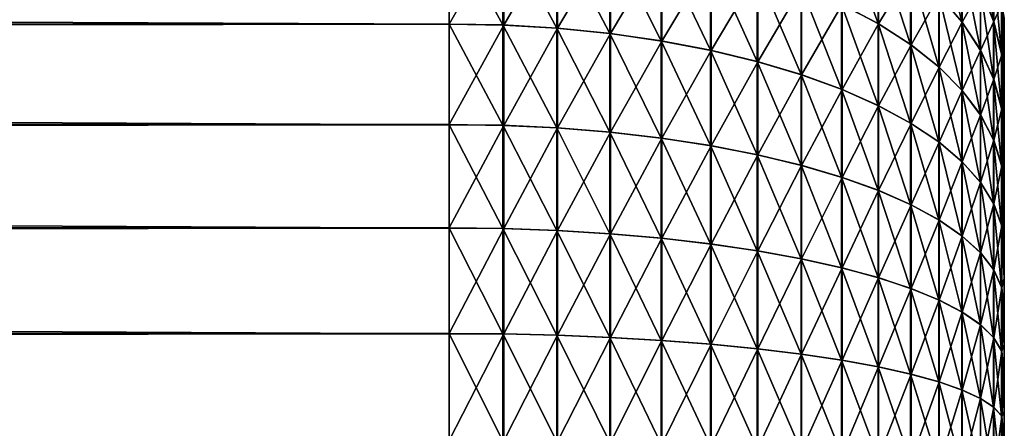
# Model space of a CAD drawing. Header units: metres. Extents: x -105 to 105, y -72 to 59.
# Tile 370 of 414: x 88.45 to 92, y 13.98 to 15.45. Entities that reach past the tile are written whole.
import ezdxf

# ---------------------------------------------------------------- set-up
doc = ezdxf.new("R2010")
doc.units = ezdxf.units.M
doc.layers.add('solid_509431_AD150_SW0001', color=7, linetype='CONTINUOUS')

msp = doc.modelspace()

# ---------------------------------------------------------------- linework, layer by layer
at = {"layer": 'solid_509431_AD150_SW0001'}
for points in [[(91.413239, 15.800957, -15.494939), (91.545273, 15.721376, -15.373146), (91.545273, 15.439532, -15.541139)], [(91.413239, 15.508783, -15.669087), (91.413239, 15.800957, -15.494939), (91.545273, 15.439532, -15.541139)], [(90, 15.786953, 16.183527), (-90, 15.786953, 16.183527), (-90, 15.437968, 16.354136)], [(90, 15.437968, 16.354136), (90, 15.786953, 16.183527), (-90, 15.437968, 16.354136)], [(25.726923, 15.712407, -16.223053), (90, 15.786246, -16.18391), (90, 15.43714, -16.354498)], [(90.196037, 15.782369, 16.175056), (90, 15.786953, 16.183527), (90, 15.437968, 16.354136)], [(90.193298, 15.434455, -16.345455), (90, 15.43714, -16.354498), (90, 15.786246, -16.18391)], [(90.193298, 15.434455, -16.345455), (90, 15.786246, -16.18391), (90.193298, 15.782692, -16.175167)], [(90.196037, 15.782369, 16.175056), (90, 15.437968, 16.354136), (90.196037, 15.4341, 16.345316)], [(90.193298, 15.782692, -16.175167), (90.38768, 15.769093, -16.150042), (90.38768, 15.422976, -16.319292)], [(90.193298, 15.434455, -16.345455), (90.193298, 15.782692, -16.175167), (90.38768, 15.422976, -16.319292)], [(90.196037, 15.782369, 16.175056), (90.196037, 15.4341, 16.345316), (90.390373, 15.768644, 16.149694)], [(90.196037, 15.4341, 16.345316), (90.390373, 15.422516, 16.318907), (90.390373, 15.768644, 16.149694)], [(90.38768, 15.769093, -16.150042), (90.578316, 15.746481, -16.108265), (90.578316, 15.403893, -16.275791)], [(90.38768, 15.422976, -16.319292), (90.38768, 15.769093, -16.150042), (90.578316, 15.403893, -16.275791)], [(90.390373, 15.768644, 16.149694), (90.390373, 15.422516, 16.318907), (90.580948, 15.745911, 16.107687)], [(91.763474, 15.788054, -14.925074), (91.847534, 15.678977, -14.784949), (91.847534, 15.445812, -14.951412)], [(91.763474, 15.542943, -15.100066), (91.763474, 15.788054, -14.925074), (91.847534, 15.445812, -14.951412)], [(91.913765, 15.77229, -14.463705), (91.961533, 15.643209, -14.323506), (91.961533, 15.448298, -14.488612)], [(91.913765, 15.56536, -14.638992), (91.913765, 15.77229, -14.463705), (91.961533, 15.448298, -14.488612)], [(90.390373, 15.422516, 16.318907), (90.580948, 15.403329, 16.275164), (90.580948, 15.745911, 16.107687)], [(90.578316, 15.746481, -16.108265), (90.763374, 15.715076, -16.05024), (90.763374, 15.377385, -16.21537)], [(90.578316, 15.403893, -16.275791), (90.578316, 15.746481, -16.108265), (90.763374, 15.377385, -16.21537)], [(90.580948, 15.745911, 16.107687), (90.580948, 15.403329, 16.275164), (90.765907, 15.714387, 16.049437)], [(91.415184, 15.507687, 15.667488), (91.54702, 15.438355, 15.539375), (91.54702, 15.720057, 15.371518)], [(91.545273, 15.721376, -15.373146), (91.662392, 15.635095, -15.241097), (91.662392, 15.36445, -15.402414)], [(91.545273, 15.439532, -15.541139), (91.545273, 15.721376, -15.373146), (91.662392, 15.36445, -15.402414)], [(91.54702, 15.720057, 15.371518), (91.54702, 15.438355, 15.539375), (91.663918, 15.633693, 15.239328)], [(25.726923, 15.438036, -16.354145), (25.726923, 15.712407, -16.223053), (90, 15.43714, -16.354498)], [(90.580948, 15.403329, 16.275164), (90.765907, 15.376723, 16.21451), (90.765907, 15.714387, 16.049437)], [(90.763374, 15.715076, -16.05024), (90.941063, 15.67518, -15.976526), (90.941063, 15.343712, -16.138615)], [(90.763374, 15.377385, -16.21537), (90.763374, 15.715076, -16.05024), (90.941063, 15.343712, -16.138615)], [(90.765907, 15.714387, 16.049437), (90.765907, 15.376723, 16.21451), (90.943489, 15.674378, 15.975507)], [(90.765907, 15.376723, 16.21451), (90.943489, 15.342957, 16.137529), (90.943489, 15.674378, 15.975507)], [(90.941063, 15.67518, -15.976526), (91.109673, 15.627178, -15.887837), (91.109673, 15.303197, -16.046265)], [(90.941063, 15.343712, -16.138615), (90.941063, 15.67518, -15.976526), (91.109673, 15.303197, -16.046265)], [(90.943489, 15.674378, 15.975507), (90.943489, 15.342957, 16.137529), (91.111954, 15.62627, 15.886611)], [(91.764771, 15.541471, 15.098174), (91.848587, 15.444284, 14.949418), (91.848587, 15.677246, 14.783087)], [(91.847534, 15.678977, -14.784949), (91.913765, 15.56536, -14.638992), (91.913765, 15.344638, -14.796573)], [(91.847534, 15.445812, -14.951412), (91.847534, 15.678977, -14.784949), (91.913765, 15.344638, -14.796573)], [(91.848587, 15.677246, 14.783087), (91.848587, 15.444284, 14.949418), (91.914566, 15.563582, 14.637051)], [(90.943489, 15.342957, 16.137529), (91.111954, 15.302354, 16.044964), (91.111954, 15.62627, 15.886611)], [(91.109673, 15.627178, -15.887837), (91.26757, 15.571533, -15.785027), (91.26757, 15.256231, -15.93921)], [(91.109673, 15.303197, -16.046265), (91.109673, 15.627178, -15.887837), (91.26757, 15.256231, -15.93921)], [(91.111954, 15.62627, 15.886611), (91.111954, 15.302354, 16.044964), (91.269699, 15.570527, 15.783607)], [(91.54702, 15.438355, 15.539375), (91.663918, 15.363203, 15.400505), (91.663918, 15.633693, 15.239328)], [(91.662392, 15.635095, -15.241097), (91.763474, 15.542943, -15.100066), (91.763474, 15.28426, -15.254253)], [(91.662392, 15.36445, -15.402414), (91.662392, 15.635095, -15.241097), (91.763474, 15.28426, -15.254253)], [(91.663918, 15.633693, 15.239328), (91.663918, 15.363203, 15.400505), (91.764771, 15.541471, 15.098174)], [(91.914566, 15.563582, 14.637051), (91.962067, 15.44649, 14.48661), (91.962067, 15.641227, 14.321677)], [(91.961533, 15.643209, -14.323506), (91.990372, 15.511578, -14.180536), (91.990372, 15.328924, -14.335259)], [(91.961533, 15.448298, -14.488612), (91.961533, 15.643209, -14.323506), (91.990372, 15.328924, -14.335259)], [(91.962067, 15.641227, 14.321677), (91.962067, 15.44649, 14.48661), (91.990639, 15.509578, 14.178669)], [(91.111954, 15.302354, 16.044964), (91.269699, 15.255307, 15.937708), (91.269699, 15.570527, 15.783607)], [(91.26757, 15.571533, -15.785027), (91.413239, 15.508783, -15.669087), (91.413239, 15.203268, -15.818485)], [(91.26757, 15.256231, -15.93921), (91.26757, 15.571533, -15.785027), (91.413239, 15.203268, -15.818485)], [(91.269699, 15.570527, 15.783607), (91.269699, 15.255307, 15.937708), (91.415184, 15.507687, 15.667488)], [(91.663918, 15.363203, 15.400505), (91.764771, 15.282953, 15.252218), (91.764771, 15.541471, 15.098174)], [(91.763474, 15.542943, -15.100066), (91.847534, 15.445812, -14.951412), (91.847534, 15.199736, -15.098085)], [(91.763474, 15.28426, -15.254253), (91.763474, 15.542943, -15.100066), (91.847534, 15.199736, -15.098085)], [(91.764771, 15.541471, 15.098174), (91.764771, 15.282953, 15.252218), (91.848587, 15.444284, 14.949418)], [(91.848587, 15.444284, 14.949418), (91.914566, 15.343068, 14.794495), (91.914566, 15.563582, 14.637051)], [(91.913765, 15.56536, -14.638992), (91.961533, 15.448298, -14.488612), (91.961533, 15.240397, -14.637039)], [(91.913765, 15.344638, -14.796573), (91.913765, 15.56536, -14.638992), (91.961533, 15.240397, -14.637039)], [(91.914566, 15.563582, 14.637051), (91.914566, 15.343068, 14.794495), (91.962067, 15.44649, 14.48661)], [(91.269699, 15.255307, 15.937708), (91.415184, 15.202271, 15.816796), (91.415184, 15.507687, 15.667488)], [(91.413239, 15.508783, -15.669087), (91.545273, 15.439532, -15.541139), (91.545273, 15.144818, -15.685254)], [(91.413239, 15.203268, -15.818485), (91.413239, 15.508783, -15.669087), (91.545273, 15.144818, -15.685254)], [(91.415184, 15.507687, 15.667488), (91.415184, 15.202271, 15.816796), (91.54702, 15.438355, 15.539375)], [(91.962067, 15.44649, 14.48661), (91.990639, 15.327101, 14.333219), (91.990639, 15.509578, 14.178669)], [(91.990372, 15.511578, -14.180536), (92, 15.458673, -13.959683), (92, 15.368069, -14.046145)], [(91.990372, 15.511578, -14.180536), (92, 15.368069, -14.046145), (92, 15.273602, -14.128264)], [(91.990372, 15.328924, -14.335259), (91.990372, 15.511578, -14.180536), (92, 15.273602, -14.128264)], [(91.990639, 15.509578, 14.178669), (92, 15.368731, 14.045548), (92, 15.459188, 13.959188)], [(91.990639, 15.509578, 14.178669), (91.990639, 15.327101, 14.333219), (92, 15.368731, 14.045548)], [(90, 15.437968, 16.354136), (-90, 15.437968, 16.354136), (-90, 15.076088, 16.49534)], [(90, 15.076088, 16.49534), (90, 15.437968, 16.354136), (-90, 15.076088, 16.49534)], [(25.726923, 15.372246, -16.382406), (25.726923, 15.438036, -16.354145), (90, 15.43714, -16.354498)], [(25.726923, 15.372246, -16.382406), (90, 15.43714, -16.354498), (90, 15.075235, -16.495634)], [(90.196037, 15.4341, 16.345316), (90, 15.437968, 16.354136), (90, 15.076088, 16.49534)], [(90.193298, 15.073338, -16.486387), (90, 15.075235, -16.495634), (90, 15.43714, -16.354498)], [(90.193298, 15.073338, -16.486387), (90, 15.43714, -16.354498), (90.193298, 15.434455, -16.345455)], [(90.196037, 15.4341, 16.345316), (90, 15.076088, 16.49534), (90.196037, 15.072961, 16.486233)], [(90.193298, 15.434455, -16.345455), (90.38768, 15.422976, -16.319292), (90.38768, 15.064059, -16.459366)], [(90.193298, 15.073338, -16.486387), (90.193298, 15.434455, -16.345455), (90.38768, 15.064059, -16.459366)], [(90.196037, 15.4341, 16.345316), (90.196037, 15.072961, 16.486233), (90.390373, 15.422516, 16.318907)], [(91.415184, 15.202271, 15.816796), (91.54702, 15.143756, 15.683396), (91.54702, 15.438355, 15.539375)], [(91.545273, 15.439532, -15.541139), (91.662392, 15.36445, -15.402414), (91.662392, 15.081447, -15.540803)], [(91.545273, 15.144818, -15.685254), (91.545273, 15.439532, -15.541139), (91.662392, 15.081447, -15.540803)], [(91.54702, 15.438355, 15.539375), (91.54702, 15.143756, 15.683396), (91.663918, 15.363203, 15.400505)], [(91.764771, 15.282953, 15.252218), (91.848587, 15.198382, 15.095943), (91.848587, 15.444284, 14.949418)], [(91.847534, 15.445812, -14.951412), (91.913765, 15.344638, -14.796573), (91.913765, 15.111694, -14.935417)], [(91.847534, 15.199736, -15.098085), (91.847534, 15.445812, -14.951412), (91.913765, 15.111694, -14.935417)], [(91.848587, 15.444284, 14.949418), (91.848587, 15.198382, 15.095943), (91.914566, 15.343068, 14.794495)], [(91.914566, 15.343068, 14.794495), (91.962067, 15.238799, 14.634899), (91.962067, 15.44649, 14.48661)], [(91.961533, 15.448298, -14.488612), (91.990372, 15.328924, -14.335259), (91.990372, 15.134096, -14.474353)], [(91.961533, 15.240397, -14.637039), (91.961533, 15.448298, -14.488612), (91.990372, 15.134096, -14.474353)], [(91.962067, 15.44649, 14.48661), (91.962067, 15.238799, 14.634899), (91.990639, 15.327101, 14.333219)], [(92, 15.458673, -13.959683), (92, 15.459188, 13.959188), (92, 15.368731, 14.045548)], [(92, 15.368069, -14.046145), (92, 15.458673, -13.959683), (92, 15.368731, 14.045548)], [(90.196037, 15.072961, 16.486233), (90.390373, 15.063597, 16.458958), (90.390373, 15.422516, 16.318907)], [(90.38768, 15.422976, -16.319292), (90.578316, 15.403893, -16.275791), (90.578316, 15.048632, -16.414438)], [(90.38768, 15.064059, -16.459366), (90.38768, 15.422976, -16.319292), (90.578316, 15.048632, -16.414438)], [(90.390373, 15.422516, 16.318907), (90.390373, 15.063597, 16.458958), (90.580948, 15.403329, 16.275164)], [(90.390373, 15.063597, 16.458958), (90.580948, 15.048087, 16.41378), (90.580948, 15.403329, 16.275164)], [(90.578316, 15.403893, -16.275791), (90.763374, 15.377385, -16.21537), (90.763374, 15.027205, -16.352036)], [(90.578316, 15.048632, -16.414438), (90.578316, 15.403893, -16.275791), (90.763374, 15.027205, -16.352036)], [(90.580948, 15.403329, 16.275164), (90.580948, 15.048087, 16.41378), (90.765907, 15.376723, 16.21451)], [(25.726923, 15.076164, -16.495348), (25.726923, 15.372246, -16.382406), (90, 15.075235, -16.495634)], [(90.580948, 15.048087, 16.41378), (90.765907, 15.026582, 16.351135), (90.765907, 15.376723, 16.21451)], [(90.763374, 15.377385, -16.21537), (90.941063, 15.343712, -16.138615), (90.941063, 14.999984, -16.272762)], [(90.763374, 15.027205, -16.352036), (90.763374, 15.377385, -16.21537), (90.941063, 14.999984, -16.272762)], [(90.765907, 15.376723, 16.21451), (90.765907, 15.026582, 16.351135), (90.943489, 15.342957, 16.137529)], [(91.54702, 15.143756, 15.683396), (91.663918, 15.080327, 15.538795), (91.663918, 15.363203, 15.400505)], [(91.662392, 15.36445, -15.402414), (91.763474, 15.28426, -15.254253), (91.763474, 15.013764, -15.386526)], [(91.662392, 15.081447, -15.540803), (91.662392, 15.36445, -15.402414), (91.763474, 15.013764, -15.386526)], [(91.663918, 15.363203, 15.400505), (91.663918, 15.080327, 15.538795), (91.764771, 15.282953, 15.252218)], [(91.990639, 15.327101, 14.333219), (92, 15.274374, 14.127626), (92, 15.368731, 14.045548)], [(92, 15.368069, -14.046145), (92, 15.368731, 14.045548), (92, 15.274374, 14.127626)], [(92, 15.273602, -14.128264), (92, 15.368069, -14.046145), (92, 15.274374, 14.127626)], [(90.765907, 15.026582, 16.351135), (90.943489, 14.999287, 16.271629), (90.943489, 15.342957, 16.137529)], [(90.941063, 15.343712, -16.138615), (91.109673, 15.303197, -16.046265), (91.109673, 14.967233, -16.177382)], [(90.941063, 14.999984, -16.272762), (90.941063, 15.343712, -16.138615), (91.109673, 14.967233, -16.177382)], [(90.943489, 15.342957, 16.137529), (90.943489, 14.999287, 16.271629), (91.111954, 15.302354, 16.044964)], [(91.848587, 15.198382, 15.095943), (91.914566, 15.110305, 14.933191), (91.914566, 15.343068, 14.794495)], [(91.913765, 15.344638, -14.796573), (91.961533, 15.240397, -14.637039), (91.961533, 15.020984, -14.767819)], [(91.913765, 15.111694, -14.935417), (91.913765, 15.344638, -14.796573), (91.961533, 15.020984, -14.767819)], [(91.914566, 15.343068, 14.794495), (91.914566, 15.110305, 14.933191), (91.962067, 15.238799, 14.634899)], [(91.990372, 15.328924, -14.335259), (92, 15.273602, -14.128264), (92, 15.175447, -14.205892)], [(91.990372, 15.328924, -14.335259), (92, 15.175447, -14.205892), (92, 15.073807, -14.278874)], [(91.990372, 15.134096, -14.474353), (91.990372, 15.328924, -14.335259), (92, 15.073807, -14.278874)], [(90.943489, 14.999287, 16.271629), (91.111954, 14.966467, 16.176027), (91.111954, 15.302354, 16.044964)], [(91.109673, 15.303197, -16.046265), (91.26757, 15.256231, -15.93921), (91.26757, 14.929267, -16.066814)], [(91.109673, 14.967233, -16.177382), (91.109673, 15.303197, -16.046265), (91.26757, 14.929267, -16.066814)], [(91.111954, 15.302354, 16.044964), (91.111954, 14.966467, 16.176027), (91.269699, 15.255307, 15.937708)], [(91.962067, 15.238799, 14.634899), (91.990639, 15.132484, 14.472173), (91.990639, 15.327101, 14.333219)], [(91.990639, 15.327101, 14.333219), (92, 15.176273, 14.20528), (92, 15.274374, 14.127626)], [(91.990639, 15.327101, 14.333219), (91.990639, 15.132484, 14.472173), (92, 15.176273, 14.20528)], [(91.663918, 15.080327, 15.538795), (91.764771, 15.012598, 15.384387), (91.764771, 15.282953, 15.252218)], [(91.763474, 15.28426, -15.254253), (91.847534, 15.199736, -15.098085), (91.847534, 14.942424, -15.223912)], [(91.763474, 15.013764, -15.386526), (91.763474, 15.28426, -15.254253), (91.847534, 14.942424, -15.223912)], [(91.764771, 15.282953, 15.252218), (91.764771, 15.012598, 15.384387), (91.848587, 15.198382, 15.095943)], [(92, 15.273602, -14.128264), (92, 15.274374, 14.127626), (92, 15.176273, 14.20528)], [(92, 15.175447, -14.205892), (92, 15.273602, -14.128264), (92, 15.176273, 14.20528)], [(91.111954, 14.966467, 16.176027), (91.269699, 14.928438, 16.065252), (91.269699, 15.255307, 15.937708)], [(91.26757, 15.256231, -15.93921), (91.413239, 15.203268, -15.818485), (91.413239, 14.886454, -15.942128)], [(91.26757, 14.929267, -16.066814), (91.26757, 15.256231, -15.93921), (91.413239, 14.886454, -15.942128)], [(91.269699, 15.255307, 15.937708), (91.269699, 14.928438, 16.065252), (91.415184, 15.202271, 15.816796)], [(91.914566, 15.110305, 14.933191), (91.962067, 15.019571, 14.765531), (91.962067, 15.238799, 14.634899)], [(91.961533, 15.240397, -14.637039), (91.990372, 15.134096, -14.474353), (91.990372, 14.928481, -14.596909)], [(91.961533, 15.020984, -14.767819), (91.961533, 15.240397, -14.637039), (91.990372, 14.928481, -14.596909)], [(91.962067, 15.238799, 14.634899), (91.962067, 15.019571, 14.765531), (91.990639, 15.132484, 14.472173)], [(91.269699, 14.928438, 16.065252), (91.415184, 14.885568, 15.940374), (91.415184, 15.202271, 15.816796)], [(91.413239, 15.203268, -15.818485), (91.545273, 15.144818, -15.685254), (91.545273, 14.839205, -15.804526)], [(91.413239, 14.886454, -15.942128), (91.413239, 15.203268, -15.818485), (91.545273, 14.839205, -15.804526)], [(91.415184, 15.202271, 15.816796), (91.415184, 14.885568, 15.940374), (91.54702, 15.143756, 15.683396)], [(91.764771, 15.012598, 15.384387), (91.848587, 14.94122, 15.221663), (91.848587, 15.198382, 15.095943)], [(91.847534, 15.199736, -15.098085), (91.913765, 15.111694, -14.935417), (91.913765, 14.868114, -15.054529)], [(91.847534, 14.942424, -15.223912), (91.847534, 15.199736, -15.098085), (91.913765, 14.868114, -15.054529)], [(91.848587, 15.198382, 15.095943), (91.848587, 14.94122, 15.221663), (91.914566, 15.110305, 14.933191)], [(91.990639, 15.132484, 14.472173), (92, 15.074606, 14.278358), (92, 15.176273, 14.20528)], [(92, 15.175447, -14.205892), (92, 15.176273, 14.20528), (92, 15.074606, 14.278358)], [(92, 15.073807, -14.278874), (92, 15.175447, -14.205892), (92, 15.074606, 14.278358)], [(91.415184, 14.885568, 15.940374), (91.54702, 14.838268, 15.802598), (91.54702, 15.143756, 15.683396)], [(91.545273, 15.144818, -15.685254), (91.662392, 15.081447, -15.540803), (91.662392, 14.787976, -15.655335)], [(91.545273, 14.839205, -15.804526), (91.545273, 15.144818, -15.685254), (91.662392, 14.787976, -15.655335)], [(91.54702, 15.143756, 15.683396), (91.54702, 14.838268, 15.802598), (91.663918, 15.080327, 15.538795)], [(91.962067, 15.019571, 14.765531), (91.990639, 14.927058, 14.59458), (91.990639, 15.132484, 14.472173)], [(91.990372, 15.134096, -14.474353), (92, 15.073807, -14.278874), (92, 14.968936, -14.347059)], [(91.990372, 15.134096, -14.474353), (92, 14.968936, -14.347059), (92, 14.861019, -14.410328)], [(91.990372, 14.928481, -14.596909), (91.990372, 15.134096, -14.474353), (92, 14.861019, -14.410328)], [(91.990639, 15.132484, 14.472173), (92, 14.969606, 14.346674), (92, 15.074606, 14.278358)], [(91.990639, 15.132484, 14.472173), (91.990639, 14.927058, 14.59458), (92, 14.969606, 14.346674)], [(91.54702, 14.838268, 15.802598), (91.663918, 14.786998, 15.653253), (91.663918, 15.080327, 15.538795)], [(91.662392, 15.081447, -15.540803), (91.763474, 15.013764, -15.386526), (91.763474, 14.733264, -15.495997)], [(91.662392, 14.787976, -15.655335), (91.662392, 15.081447, -15.540803), (91.763474, 14.733264, -15.495997)], [(91.663918, 15.080327, 15.538795), (91.663918, 14.786998, 15.653253), (91.764771, 15.012598, 15.384387)], [(91.848587, 14.94122, 15.221663), (91.914566, 14.866884, 15.052193), (91.914566, 15.110305, 14.933191)], [(91.913765, 15.111694, -14.935417), (91.961533, 15.020984, -14.767819), (91.961533, 14.791553, -14.880013)], [(91.913765, 14.868114, -15.054529), (91.913765, 15.111694, -14.935417), (91.961533, 14.791553, -14.880013)], [(91.914566, 15.110305, 14.933191), (91.914566, 14.866884, 15.052193), (91.962067, 15.019571, 14.765531)], [(90, 15.076088, 16.49534), (-90, 15.076088, 16.49534), (-90, 14.703782, 16.606182)], [(90, 14.703782, 16.606182), (90, 15.076088, 16.49534), (-90, 14.703782, 16.606182)], [(25.726923, 15.020444, -16.514088), (25.726923, 15.076164, -16.495348), (90, 15.075235, -16.495634)], [(25.726923, 15.020444, -16.514088), (90, 15.075235, -16.495634), (90, 14.702962, -16.60639)], [(90.196037, 15.072961, 16.486233), (90, 15.076088, 16.49534), (90, 14.703782, 16.606182)], [(90.193298, 14.701714, -16.597054), (90, 14.702962, -16.60639), (90, 15.075235, -16.495634)], [(90.193298, 14.701714, -16.597054), (90, 15.075235, -16.495634), (90.193298, 15.073338, -16.486387)], [(90.196037, 15.072961, 16.486233), (90, 14.703782, 16.606182), (90.196037, 14.701418, 16.596846)], [(90.193298, 15.073338, -16.486387), (90.38768, 15.064059, -16.459366), (90.38768, 14.694699, -16.569357)], [(90.193298, 14.701714, -16.597054), (90.193298, 15.073338, -16.486387), (90.38768, 14.694699, -16.569357)], [(90.196037, 15.072961, 16.486233), (90.196037, 14.701418, 16.596846), (90.390373, 15.063597, 16.458958)], [(90.196037, 14.701418, 16.596846), (90.390373, 14.694339, 16.568892), (90.390373, 15.063597, 16.458958)], [(90.38768, 15.064059, -16.459366), (90.578316, 15.048632, -16.414438), (90.578316, 14.683035, -16.523308)], [(90.38768, 14.694699, -16.569357), (90.38768, 15.064059, -16.459366), (90.578316, 14.683035, -16.523308)], [(90.390373, 15.063597, 16.458958), (90.390373, 14.694339, 16.568892), (90.580948, 15.048087, 16.41378)], [(90.390373, 14.694339, 16.568892), (90.580948, 14.682612, 16.522587), (90.580948, 15.048087, 16.41378)], [(90.578316, 15.048632, -16.414438), (90.763374, 15.027205, -16.352036), (90.763374, 14.666835, -16.459349)], [(90.578316, 14.683035, -16.523308), (90.578316, 15.048632, -16.414438), (90.763374, 14.666835, -16.459349)], [(90.580948, 15.048087, 16.41378), (90.580948, 14.682612, 16.522587), (90.765907, 15.026582, 16.351135)], [(92, 15.073807, -14.278874), (92, 15.074606, 14.278358), (92, 14.969606, 14.346674)], [(92, 14.968936, -14.347059), (92, 15.073807, -14.278874), (92, 14.969606, 14.346674)], [(25.726923, 14.703867, -16.606184), (25.726923, 15.020444, -16.514088), (90, 14.702962, -16.60639)], [(90.580948, 14.682612, 16.522587), (90.765907, 14.666353, 16.45838), (90.765907, 15.026582, 16.351135)], [(90.763374, 15.027205, -16.352036), (90.941063, 14.999984, -16.272762), (90.941063, 14.646255, -16.378098)], [(90.763374, 14.666835, -16.459349), (90.763374, 15.027205, -16.352036), (90.941063, 14.646255, -16.378098)], [(90.765907, 15.026582, 16.351135), (90.765907, 14.666353, 16.45838), (90.943489, 14.999287, 16.271629)], [(91.663918, 14.786998, 15.653253), (91.764771, 14.732251, 15.493778), (91.764771, 15.012598, 15.384387)], [(91.763474, 15.013764, -15.386526), (91.847534, 14.942424, -15.223912), (91.847534, 14.675594, -15.328048)], [(91.763474, 14.733264, -15.495997), (91.763474, 15.013764, -15.386526), (91.847534, 14.675594, -15.328048)], [(91.764771, 15.012598, 15.384387), (91.764771, 14.732251, 15.493778), (91.848587, 14.94122, 15.221663)], [(91.914566, 14.866884, 15.052193), (91.962067, 14.790306, 14.877612), (91.962067, 15.019571, 14.765531)], [(91.961533, 15.020984, -14.767819), (91.990372, 14.928481, -14.596909), (91.990372, 14.713477, -14.702046)], [(91.961533, 14.791553, -14.880013), (91.961533, 15.020984, -14.767819), (91.990372, 14.713477, -14.702046)], [(91.962067, 15.019571, 14.765531), (91.962067, 14.790306, 14.877612), (91.990639, 14.927058, 14.59458)], [(90.765907, 14.666353, 16.45838), (90.943489, 14.645718, 16.37689), (90.943489, 14.999287, 16.271629)], [(90.941063, 14.999984, -16.272762), (91.109673, 14.967233, -16.177382), (91.109673, 14.621494, -16.280338)], [(90.941063, 14.646255, -16.378098), (90.941063, 14.999984, -16.272762), (91.109673, 14.621494, -16.280338)], [(90.943489, 14.999287, 16.271629), (90.943489, 14.645718, 16.37689), (91.111954, 14.966467, 16.176027)], [(90.943489, 14.645718, 16.37689), (91.111954, 14.620904, 16.278906), (91.111954, 14.966467, 16.176027)], [(91.109673, 14.967233, -16.177382), (91.26757, 14.929267, -16.066814), (91.26757, 14.59279, -16.167013)], [(91.109673, 14.621494, -16.280338), (91.109673, 14.967233, -16.177382), (91.26757, 14.59279, -16.167013)], [(91.111954, 14.966467, 16.176027), (91.111954, 14.620904, 16.278906), (91.269699, 14.928438, 16.065252)], [(91.764771, 14.732251, 15.493778), (91.848587, 14.674555, 15.325716), (91.848587, 14.94122, 15.221663)], [(91.847534, 14.942424, -15.223912), (91.913765, 14.868114, -15.054529), (91.913765, 14.615525, -15.153108)], [(91.847534, 14.675594, -15.328048), (91.847534, 14.942424, -15.223912), (91.913765, 14.615525, -15.153108)], [(91.848587, 14.94122, 15.221663), (91.848587, 14.674555, 15.325716), (91.914566, 14.866884, 15.052193)], [(91.990639, 14.927058, 14.59458), (92, 14.861465, 14.410095), (92, 14.969606, 14.346674)], [(92, 14.968936, -14.347059), (92, 14.969606, 14.346674), (92, 14.861465, 14.410095)], [(92, 14.861019, -14.410328), (92, 14.968936, -14.347059), (92, 14.861465, 14.410095)], [(91.111954, 14.620904, 16.278906), (91.269699, 14.592153, 16.165369), (91.269699, 14.928438, 16.065252)], [(91.26757, 14.929267, -16.066814), (91.413239, 14.886454, -15.942128), (91.413239, 14.560421, -16.039217)], [(91.26757, 14.59279, -16.167013), (91.26757, 14.929267, -16.066814), (91.413239, 14.560421, -16.039217)], [(91.269699, 14.928438, 16.065252), (91.269699, 14.592153, 16.165369), (91.415184, 14.885568, 15.940374)], [(91.962067, 14.790306, 14.877612), (91.990639, 14.712225, 14.699606), (91.990639, 14.927058, 14.59458)], [(91.990372, 14.928481, -14.596909), (92, 14.861019, -14.410328), (92, 14.750237, -14.468561)], [(91.990372, 14.928481, -14.596909), (92, 14.750237, -14.468561), (92, 14.636841, -14.521595)], [(91.990372, 14.713477, -14.702046), (91.990372, 14.928481, -14.596909), (92, 14.636841, -14.521595)], [(91.990639, 14.927058, 14.59458), (92, 14.750374, 14.468492), (92, 14.861465, 14.410095)], [(91.990639, 14.927058, 14.59458), (91.990639, 14.712225, 14.699606), (92, 14.750374, 14.468492)], [(91.269699, 14.592153, 16.165369), (91.415184, 14.559741, 16.037376), (91.415184, 14.885568, 15.940374)], [(91.413239, 14.886454, -15.942128), (91.545273, 14.839205, -15.804526), (91.545273, 14.524698, -15.898182)], [(91.413239, 14.560421, -16.039217), (91.413239, 14.886454, -15.942128), (91.545273, 14.524698, -15.898182)], [(91.415184, 14.885568, 15.940374), (91.415184, 14.559741, 16.037376), (91.54702, 14.838268, 15.802598)], [(91.848587, 14.674555, 15.325716), (91.914566, 14.614467, 15.150686), (91.914566, 14.866884, 15.052193)], [(91.913765, 14.868114, -15.054529), (91.961533, 14.791553, -14.880013), (91.961533, 14.553635, -14.972865)], [(91.913765, 14.615525, -15.153108), (91.913765, 14.868114, -15.054529), (91.961533, 14.553635, -14.972865)], [(91.914566, 14.866884, 15.052193), (91.914566, 14.614467, 15.150686), (91.962067, 14.790306, 14.877612)], [(91.415184, 14.559741, 16.037376), (91.54702, 14.523981, 15.896165), (91.54702, 14.838268, 15.802598)], [(91.545273, 14.839205, -15.804526), (91.662392, 14.787976, -15.655335), (91.662392, 14.485968, -15.74527)], [(91.545273, 14.524698, -15.898182), (91.545273, 14.839205, -15.804526), (91.662392, 14.485968, -15.74527)], [(91.54702, 14.838268, 15.802598), (91.54702, 14.523981, 15.896165), (91.663918, 14.786998, 15.653253)], [(92, 14.861019, -14.410328), (92, 14.861465, 14.410095), (92, 14.750374, 14.468492)], [(92, 14.750237, -14.468561), (92, 14.861019, -14.410328), (92, 14.750374, 14.468492)], [(91.54702, 14.523981, 15.896165), (91.663918, 14.485219, 15.743095), (91.663918, 14.786998, 15.653253)], [(91.662392, 14.787976, -15.655335), (91.763474, 14.733264, -15.495997), (91.763474, 14.444603, -15.581957)], [(91.662392, 14.485968, -15.74527), (91.662392, 14.787976, -15.655335), (91.763474, 14.444603, -15.581957)], [(91.663918, 14.786998, 15.653253), (91.663918, 14.485219, 15.743095), (91.764771, 14.732251, 15.493778)], [(91.914566, 14.614467, 15.150686), (91.962067, 14.552567, 14.970378), (91.962067, 14.790306, 14.877612)], [(91.961533, 14.791553, -14.880013), (91.990372, 14.713477, -14.702046), (91.990372, 14.49052, -14.789061)], [(91.961533, 14.553635, -14.972865), (91.961533, 14.791553, -14.880013), (91.990372, 14.49052, -14.789061)], [(91.962067, 14.790306, 14.877612), (91.962067, 14.552567, 14.970378), (91.990639, 14.712225, 14.699606)], [(91.663918, 14.485219, 15.743095), (91.764771, 14.443828, 15.579646), (91.764771, 14.732251, 15.493778)], [(91.763474, 14.733264, -15.495997), (91.847534, 14.675594, -15.328048), (91.847534, 14.401002, -15.409818)], [(91.763474, 14.444603, -15.581957), (91.763474, 14.733264, -15.495997), (91.847534, 14.401002, -15.409818)], [(91.764771, 14.732251, 15.493778), (91.764771, 14.443828, 15.579646), (91.848587, 14.674555, 15.325716)], [(91.990639, 14.712225, 14.699606), (92, 14.636676, 14.521664), (92, 14.750374, 14.468492)], [(92, 14.750237, -14.468561), (92, 14.750374, 14.468492), (92, 14.636676, 14.521664)], [(92, 14.636841, -14.521595), (92, 14.750237, -14.468561), (92, 14.636676, 14.521664)], [(90, 14.703782, 16.606182), (-90, 14.703782, 16.606182), (-90, 14.323594, 16.685898)], [(90, 14.323594, 16.685898), (90, 14.703782, 16.606182), (-90, 14.323594, 16.685898)], [(25.726923, 14.65925, -16.61725), (25.726923, 14.703867, -16.606184), (90, 14.702962, -16.60639)], [(25.726923, 14.65925, -16.61725), (90, 14.702962, -16.60639), (90, 14.322836, -16.686026)], [(90.196037, 14.701418, 16.596846), (90, 14.703782, 16.606182), (90, 14.323594, 16.685898)], [(90.193298, 14.322021, -16.676603), (90, 14.322836, -16.686026), (90, 14.702962, -16.60639)], [(90.193298, 14.322021, -16.676603), (90, 14.702962, -16.60639), (90.193298, 14.701714, -16.597054)], [(90.196037, 14.701418, 16.596846), (90, 14.323594, 16.685898), (90.196037, 14.322009, 16.676399)], [(90.193298, 14.701714, -16.597054), (90.38768, 14.694699, -16.569357), (90.38768, 14.317319, -16.648424)], [(90.193298, 14.322021, -16.676603), (90.193298, 14.701714, -16.597054), (90.38768, 14.317319, -16.648424)], [(90.196037, 14.701418, 16.596846), (90.196037, 14.322009, 16.676399), (90.390373, 14.694339, 16.568892)], [(90.196037, 14.322009, 16.676399), (90.390373, 14.317263, 16.647955), (90.390373, 14.694339, 16.568892)], [(90.38768, 14.694699, -16.569357), (90.578316, 14.683035, -16.523308), (90.578316, 14.309501, -16.601568)], [(90.38768, 14.317319, -16.648424), (90.38768, 14.694699, -16.569357), (90.578316, 14.309501, -16.601568)], [(90.390373, 14.694339, 16.568892), (90.390373, 14.317263, 16.647955), (90.580948, 14.682612, 16.522587)], [(91.962067, 14.552567, 14.970378), (91.990639, 14.489452, 14.786531), (91.990639, 14.712225, 14.699606)], [(91.990372, 14.713477, -14.702046), (92, 14.636841, -14.521595), (92, 14.521139, -14.569304)], [(91.990372, 14.49052, -14.789061), (91.990372, 14.713477, -14.702046), (92, 14.521139, -14.569304)], [(91.990639, 14.712225, 14.699606), (92, 14.520697, 14.569472), (92, 14.636676, 14.521664)], [(91.990639, 14.712225, 14.699606), (91.990639, 14.489452, 14.786531), (92, 14.520697, 14.569472)], [(25.726921, 14.323689, -16.6859), (25.726923, 14.65925, -16.61725), (90, 14.322836, -16.686026)], [(90.390373, 14.317263, 16.647955), (90.580948, 14.309401, 16.600842), (90.580948, 14.682612, 16.522587)], [(90.578316, 14.683035, -16.523308), (90.763374, 14.666835, -16.459349), (90.763374, 14.298641, -16.536489)], [(90.578316, 14.309501, -16.601568), (90.578316, 14.683035, -16.523308), (90.763374, 14.298641, -16.536489)], [(90.580948, 14.682612, 16.522587), (90.580948, 14.309401, 16.600842), (90.765907, 14.666353, 16.45838)], [(90.580948, 14.309401, 16.600842), (90.765907, 14.298499, 16.535511), (90.765907, 14.666353, 16.45838)], [(90.763374, 14.666835, -16.459349), (90.941063, 14.646255, -16.378098), (90.941063, 14.284846, -16.453817)], [(90.763374, 14.298641, -16.536489), (90.763374, 14.666835, -16.459349), (90.941063, 14.284846, -16.453817)], [(90.765907, 14.666353, 16.45838), (90.765907, 14.298499, 16.535511), (90.943489, 14.645718, 16.37689)], [(91.764771, 14.443828, 15.579646), (91.848587, 14.400208, 15.407393), (91.848587, 14.674555, 15.325716)], [(91.847534, 14.675594, -15.328048), (91.913765, 14.615525, -15.153108), (91.913765, 14.355586, -15.230514)], [(91.847534, 14.401002, -15.409818), (91.847534, 14.675594, -15.328048), (91.913765, 14.355586, -15.230514)], [(91.848587, 14.674555, 15.325716), (91.848587, 14.400208, 15.407393), (91.914566, 14.614467, 15.150686)], [(90.765907, 14.298499, 16.535511), (90.943489, 14.284663, 16.452597), (90.943489, 14.645718, 16.37689)], [(90.941063, 14.646255, -16.378098), (91.109673, 14.621494, -16.280338), (91.109673, 14.268248, -16.354347)], [(90.941063, 14.284846, -16.453817), (90.941063, 14.646255, -16.378098), (91.109673, 14.268248, -16.354347)], [(90.943489, 14.645718, 16.37689), (90.943489, 14.284663, 16.452597), (91.111954, 14.620904, 16.278906)], [(90.943489, 14.284663, 16.452597), (91.111954, 14.268026, 16.352896), (91.111954, 14.620904, 16.278906)], [(91.109673, 14.621494, -16.280338), (91.26757, 14.59279, -16.167013), (91.26757, 14.249007, -16.239038)], [(91.109673, 14.268248, -16.354347), (91.109673, 14.621494, -16.280338), (91.26757, 14.249007, -16.239038)], [(91.111954, 14.620904, 16.278906), (91.111954, 14.268026, 16.352896), (91.269699, 14.592153, 16.165369)], [(92, 14.521139, -14.569304), (92, 14.636841, -14.521595), (92, 14.636676, 14.521664)], [(92, 14.521139, -14.569304), (92, 14.636676, 14.521664), (92, 14.520697, 14.569472)], [(91.111954, 14.268026, 16.352896), (91.269699, 14.248749, 16.237373), (91.269699, 14.592153, 16.165369)], [(91.26757, 14.59279, -16.167013), (91.413239, 14.560421, -16.039217), (91.413239, 14.227309, -16.109007)], [(91.26757, 14.249007, -16.239038), (91.26757, 14.59279, -16.167013), (91.413239, 14.227309, -16.109007)], [(91.269699, 14.592153, 16.165369), (91.269699, 14.248749, 16.237373), (91.415184, 14.559741, 16.037376)], [(91.848587, 14.400208, 15.407393), (91.914566, 14.354778, 15.227999), (91.914566, 14.614467, 15.150686)], [(91.913765, 14.615525, -15.153108), (91.961533, 14.553635, -14.972865), (91.961533, 14.308794, -15.045775)], [(91.913765, 14.355586, -15.230514), (91.913765, 14.615525, -15.153108), (91.961533, 14.308794, -15.045775)], [(91.914566, 14.614467, 15.150686), (91.914566, 14.354778, 15.227999), (91.962067, 14.552567, 14.970378)], [(91.269699, 14.248749, 16.237373), (91.415184, 14.227017, 16.107141), (91.415184, 14.559741, 16.037376)], [(91.413239, 14.560421, -16.039217), (91.545273, 14.524698, -15.898182), (91.545273, 14.203363, -15.965505)], [(91.413239, 14.227309, -16.109007), (91.413239, 14.560421, -16.039217), (91.545273, 14.203363, -15.965505)], [(91.415184, 14.559741, 16.037376), (91.415184, 14.227017, 16.107141), (91.54702, 14.523981, 15.896165)], [(91.914566, 14.354778, 15.227999), (91.962067, 14.30798, 15.043195), (91.962067, 14.552567, 14.970378)], [(91.961533, 14.553635, -14.972865), (91.990372, 14.49052, -14.789061), (91.990372, 14.261078, -14.857385)], [(91.961533, 14.308794, -15.045775), (91.961533, 14.553635, -14.972865), (91.990372, 14.261078, -14.857385)], [(91.962067, 14.552567, 14.970378), (91.962067, 14.30798, 15.043195), (91.990639, 14.489452, 14.786531)], [(91.415184, 14.227017, 16.107141), (91.54702, 14.203041, 15.963459), (91.54702, 14.523981, 15.896165)], [(91.545273, 14.524698, -15.898182), (91.662392, 14.485968, -15.74527), (91.662392, 14.177402, -15.809916)], [(91.545273, 14.203363, -15.965505), (91.545273, 14.524698, -15.898182), (91.662392, 14.177402, -15.809916)], [(91.54702, 14.523981, 15.896165), (91.54702, 14.203041, 15.963459), (91.663918, 14.485219, 15.743095)], [(91.990372, 14.49052, -14.789061), (92, 14.521139, -14.569304), (92, 14.403391, -14.61159)], [(91.990639, 14.489452, 14.786531), (92, 14.402716, 14.611812), (92, 14.520697, 14.569472)], [(92, 14.403391, -14.61159), (92, 14.521139, -14.569304), (92, 14.520697, 14.569472)], [(92, 14.403391, -14.61159), (92, 14.520697, 14.569472), (92, 14.402716, 14.611812)], [(91.54702, 14.203041, 15.963459), (91.663918, 14.177052, 15.807712), (91.663918, 14.485219, 15.743095)], [(91.662392, 14.485968, -15.74527), (91.763474, 14.444603, -15.581957), (91.763474, 14.149673, -15.643746)], [(91.662392, 14.177402, -15.809916), (91.662392, 14.485968, -15.74527), (91.763474, 14.149673, -15.643746)], [(91.663918, 14.485219, 15.743095), (91.663918, 14.177052, 15.807712), (91.764771, 14.443828, 15.579646)], [(91.962067, 14.30798, 15.043195), (91.990639, 14.260262, 14.854764), (91.990639, 14.489452, 14.786531)], [(91.990372, 14.49052, -14.789061), (92, 14.403391, -14.61159), (92, 14.283915, -14.648345)], [(91.990372, 14.261078, -14.857385), (91.990372, 14.49052, -14.789061), (92, 14.283915, -14.648345)], [(91.990639, 14.489452, 14.786531), (91.990639, 14.260262, 14.854764), (92, 14.402716, 14.611812)], [(91.663918, 14.177052, 15.807712), (91.764771, 14.149299, 15.641402), (91.764771, 14.443828, 15.579646)], [(91.763474, 14.444603, -15.581957), (91.847534, 14.401002, -15.409818), (91.847534, 14.120447, -15.468595)], [(91.763474, 14.149673, -15.643746), (91.763474, 14.444603, -15.581957), (91.847534, 14.120447, -15.468595)], [(91.764771, 14.443828, 15.579646), (91.764771, 14.149299, 15.641402), (91.848587, 14.400208, 15.407393)], [(91.764771, 14.149299, 15.641402), (91.848587, 14.120052, 15.466135), (91.848587, 14.400208, 15.407393)], [(91.847534, 14.401002, -15.409818), (91.913765, 14.355586, -15.230514), (91.913765, 14.090004, -15.286154)], [(91.847534, 14.120447, -15.468595), (91.847534, 14.401002, -15.409818), (91.913765, 14.090004, -15.286154)], [(91.848587, 14.400208, 15.407393), (91.848587, 14.120052, 15.466135), (91.914566, 14.354778, 15.227999)], [(91.990639, 14.260262, 14.854764), (92, 14.283072, 14.648575), (92, 14.402716, 14.611812)], [(92, 14.283915, -14.648345), (92, 14.403391, -14.61159), (92, 14.402716, 14.611812)], [(92, 14.283915, -14.648345), (92, 14.402716, 14.611812), (92, 14.283072, 14.648575)], [(91.848587, 14.120052, 15.466135), (91.914566, 14.089593, 15.283603), (91.914566, 14.354778, 15.227999)], [(91.913765, 14.355586, -15.230514), (91.961533, 14.308794, -15.045775), (91.961533, 14.058638, -15.098183)], [(91.913765, 14.090004, -15.286154), (91.913765, 14.355586, -15.230514), (91.961533, 14.058638, -15.098183)], [(91.914566, 14.354778, 15.227999), (91.914566, 14.089593, 15.283603), (91.962067, 14.30798, 15.043195)], [(90, 14.323594, 16.685898), (-90, 14.323594, 16.685898), (-90, 13.938123, 16.733948)], [(90, 13.938123, 16.733948), (90, 14.323594, 16.685898), (-90, 13.938123, 16.733948)], [(25.726921, 14.290972, -16.69124), (25.726921, 14.323689, -16.6859), (90, 14.322836, -16.686026)], [(25.726921, 14.290972, -16.69124), (90, 14.322836, -16.686026), (90, 13.937569, -16.733994)], [(90.196037, 14.322009, 16.676399), (90, 14.323594, 16.685898), (90, 13.938123, 16.733948)], [(90.193298, 13.937112, -16.724569), (90, 13.937569, -16.733994), (90, 14.322836, -16.686026)], [(90.193298, 13.937112, -16.724569), (90, 14.322836, -16.686026), (90.193298, 14.322021, -16.676603)], [(90.196037, 14.322009, 16.676399), (90, 13.938123, 16.733948), (90.196037, 13.937327, 16.72435)], [(90.193298, 14.322021, -16.676603), (90.38768, 14.317319, -16.648424), (90.38768, 13.934753, -16.696098)], [(90.193298, 13.937112, -16.724569), (90.193298, 14.322021, -16.676603), (90.38768, 13.934753, -16.696098)], [(90.196037, 14.322009, 16.676399), (90.196037, 13.937327, 16.72435), (90.390373, 14.317263, 16.647955)], [(90.196037, 13.937327, 16.72435), (90.390373, 13.934946, 16.69561), (90.390373, 14.317263, 16.647955)], [(90.38768, 14.317319, -16.648424), (90.578316, 14.309501, -16.601568), (90.578316, 13.930834, -16.648756)], [(90.38768, 13.934753, -16.696098), (90.38768, 14.317319, -16.648424), (90.578316, 13.930834, -16.648756)], [(90.390373, 14.317263, 16.647955), (90.390373, 13.934946, 16.69561), (90.580948, 14.309401, 16.600842)], [(90.390373, 13.934946, 16.69561), (90.580948, 13.931002, 16.648008), (90.580948, 14.309401, 16.600842)], [(90.578316, 14.309501, -16.601568), (90.763374, 14.298641, -16.536489), (90.763374, 13.925388, -16.583004)], [(90.578316, 13.930834, -16.648756), (90.578316, 14.309501, -16.601568), (90.763374, 13.925388, -16.583004)], [(90.580948, 14.309401, 16.600842), (90.580948, 13.931002, 16.648008), (90.765907, 14.298499, 16.535511)], [(90.580948, 13.931002, 16.648008), (90.765907, 13.925532, 16.582001), (90.765907, 14.298499, 16.535511)], [(90.763374, 14.298641, -16.536489), (90.941063, 14.284846, -16.453817), (90.941063, 13.918471, -16.499474)], [(90.763374, 13.925388, -16.583004), (90.763374, 14.298641, -16.536489), (90.941063, 13.918471, -16.499474)], [(90.765907, 14.298499, 16.535511), (90.765907, 13.925532, 16.582001), (90.943489, 14.284663, 16.452597)], [(91.914566, 14.089593, 15.283603), (91.962067, 14.058215, 15.095565), (91.962067, 14.30798, 15.043195)], [(91.961533, 14.308794, -15.045775), (91.990372, 14.261078, -14.857385), (91.990372, 14.026652, -14.906497)], [(91.961533, 14.058638, -15.098183), (91.961533, 14.308794, -15.045775), (91.990372, 14.026652, -14.906497)], [(91.962067, 14.30798, 15.043195), (91.962067, 14.058215, 15.095565), (91.990639, 14.260262, 14.854764)], [(25.726921, 13.938227, -16.733948), (25.726921, 14.290972, -16.69124), (90, 13.937569, -16.733994)], [(90.765907, 13.925532, 16.582001), (90.943489, 13.918591, 16.498228), (90.943489, 14.284663, 16.452597)], [(90.941063, 14.284846, -16.453817), (91.109673, 14.268248, -16.354347), (91.109673, 13.910149, -16.398972)], [(90.941063, 13.918471, -16.499474), (90.941063, 14.284846, -16.453817), (91.109673, 13.910149, -16.398972)], [(90.943489, 14.284663, 16.452597), (90.943489, 13.918591, 16.498228), (91.111954, 14.268026, 16.352896)], [(90.943489, 13.918591, 16.498228), (91.111954, 13.910244, 16.397493), (91.111954, 14.268026, 16.352896)], [(91.109673, 14.268248, -16.354347), (91.26757, 14.249007, -16.239038), (91.26757, 13.9005, -16.282469)], [(91.109673, 13.910149, -16.398972), (91.109673, 14.268248, -16.354347), (91.26757, 13.9005, -16.282469)], [(91.111954, 14.268026, 16.352896), (91.111954, 13.910244, 16.397493), (91.269699, 14.248749, 16.237373)], [(91.990372, 14.261078, -14.857385), (92, 14.283915, -14.648345), (92, 14.163086, -14.679465)], [(91.990639, 14.260262, 14.854764), (92, 14.162169, 14.679684), (92, 14.283072, 14.648575)], [(92, 14.163086, -14.679465), (92, 14.283915, -14.648345), (92, 14.283072, 14.648575)], [(92, 14.163086, -14.679465), (92, 14.283072, 14.648575), (92, 14.162169, 14.679684)], [(91.111954, 13.910244, 16.397493), (91.269699, 13.900572, 16.280773), (91.269699, 14.248749, 16.237373)], [(91.26757, 14.249007, -16.239038), (91.413239, 14.227309, -16.109007), (91.413239, 13.889621, -16.151089)], [(91.26757, 13.9005, -16.282469), (91.26757, 14.249007, -16.239038), (91.413239, 13.889621, -16.151089)], [(91.269699, 14.248749, 16.237373), (91.269699, 13.900572, 16.280773), (91.415184, 14.227017, 16.107141)], [(91.962067, 14.058215, 15.095565), (91.990639, 14.026221, 14.903837), (91.990639, 14.260262, 14.854764)], [(91.990372, 14.261078, -14.857385), (92, 14.163086, -14.679465), (92, 14.041201, -14.704915)], [(91.990372, 14.026652, -14.906497), (91.990372, 14.261078, -14.857385), (92, 14.041201, -14.704915)], [(91.990639, 14.260262, 14.854764), (91.990639, 14.026221, 14.903837), (92, 14.162169, 14.679684)], [(91.269699, 13.900572, 16.280773), (91.415184, 13.889668, 16.149193), (91.415184, 14.227017, 16.107141)], [(91.413239, 14.227309, -16.109007), (91.545273, 14.203363, -15.965505), (91.545273, 13.877614, -16.006098)], [(91.413239, 13.889621, -16.151089), (91.413239, 14.227309, -16.109007), (91.545273, 13.877614, -16.006098)], [(91.415184, 14.227017, 16.107141), (91.415184, 13.889668, 16.149193), (91.54702, 14.203041, 15.963459)], [(91.415184, 13.889668, 16.149193), (91.54702, 13.87764, 16.004021), (91.54702, 14.203041, 15.963459)], [(91.545273, 14.203363, -15.965505), (91.662392, 14.177402, -15.809916), (91.662392, 13.864595, -15.848897)], [(91.545273, 13.877614, -16.006098), (91.545273, 14.203363, -15.965505), (91.662392, 13.864595, -15.848897)], [(91.54702, 14.203041, 15.963459), (91.54702, 13.87764, 16.004021), (91.663918, 14.177052, 15.807712)], [(91.54702, 13.87764, 16.004021), (91.663918, 13.8646, 15.846659), (91.663918, 14.177052, 15.807712)], [(91.662392, 14.177402, -15.809916), (91.763474, 14.149673, -15.643746), (91.763474, 13.850692, -15.681004)], [(91.662392, 13.864595, -15.848897), (91.662392, 14.177402, -15.809916), (91.763474, 13.850692, -15.681004)], [(91.663918, 14.177052, 15.807712), (91.663918, 13.8646, 15.846659), (91.764771, 14.149299, 15.641402)], [(91.990639, 14.026221, 14.903837), (92, 14.040304, 14.705111), (92, 14.162169, 14.679684)], [(92, 14.041201, -14.704915), (92, 14.163086, -14.679465), (92, 14.162169, 14.679684)], [(92, 14.041201, -14.704915), (92, 14.162169, 14.679684), (92, 14.040304, 14.705111)], [(91.663918, 13.8646, 15.846659), (91.764771, 13.850677, 15.678625), (91.764771, 14.149299, 15.641402)], [(91.763474, 14.149673, -15.643746), (91.847534, 14.120447, -15.468595), (91.847534, 13.836037, -15.504036)], [(91.763474, 13.850692, -15.681004), (91.763474, 14.149673, -15.643746), (91.847534, 13.836037, -15.504036)], [(91.764771, 14.149299, 15.641402), (91.764771, 13.850677, 15.678625), (91.848587, 14.120052, 15.466135)], [(91.764771, 13.850677, 15.678625), (91.848587, 13.836003, 15.501542), (91.848587, 14.120052, 15.466135)], [(91.847534, 14.120447, -15.468595), (91.913765, 14.090004, -15.286154), (91.913765, 13.820772, -15.319703)], [(91.847534, 13.836037, -15.504036), (91.847534, 14.120447, -15.468595), (91.913765, 13.820772, -15.319703)], [(91.848587, 14.120052, 15.466135), (91.848587, 13.836003, 15.501542), (91.914566, 14.089593, 15.283603)], [(91.848587, 13.836003, 15.501542), (91.914566, 13.820721, 15.317117), (91.914566, 14.089593, 15.283603)], [(91.913765, 14.090004, -15.286154), (91.961533, 14.058638, -15.098183), (91.961533, 13.805044, -15.129784)], [(91.913765, 13.820772, -15.319703), (91.913765, 14.090004, -15.286154), (91.961533, 13.805044, -15.129784)], [(91.914566, 14.089593, 15.283603), (91.914566, 13.820721, 15.317117), (91.962067, 14.058215, 15.095565)], [(91.914566, 13.820721, 15.317117), (91.962067, 13.804978, 15.127131), (91.962067, 14.058215, 15.095565)], [(91.961533, 14.058638, -15.098183), (91.990372, 14.026652, -14.906497), (91.990372, 13.789006, -14.93611)], [(91.961533, 13.805044, -15.129784), (91.961533, 14.058638, -15.098183), (91.990372, 13.789006, -14.93611)], [(91.962067, 14.058215, 15.095565), (91.962067, 13.804978, 15.127131), (91.990639, 14.026221, 14.903837)], [(91.962067, 13.804978, 15.127131), (91.990639, 13.788927, 14.933416), (91.990639, 14.026221, 14.903837)], [(91.990372, 14.026652, -14.906497), (92, 14.041201, -14.704915), (92, 13.918567, -14.724673)], [(91.990372, 14.026652, -14.906497), (92, 13.918567, -14.724673), (92, 13.795615, -14.738757)], [(91.990372, 13.789006, -14.93611), (91.990372, 14.026652, -14.906497), (92, 13.795615, -14.738757)], [(91.990639, 14.026221, 14.903837), (92, 13.917787, 14.724831), (92, 14.040304, 14.705111)], [(91.990639, 14.026221, 14.903837), (91.990639, 13.788927, 14.933416), (92, 13.917787, 14.724831)], [(92, 13.918567, -14.724673), (92, 14.041201, -14.704915), (92, 14.040304, 14.705111)], [(92, 13.918567, -14.724673), (92, 14.040304, 14.705111), (92, 13.917787, 14.724831)]]:
    msp.add_3dface(points, dxfattribs=at)

doc.saveas('drawing.dxf')
